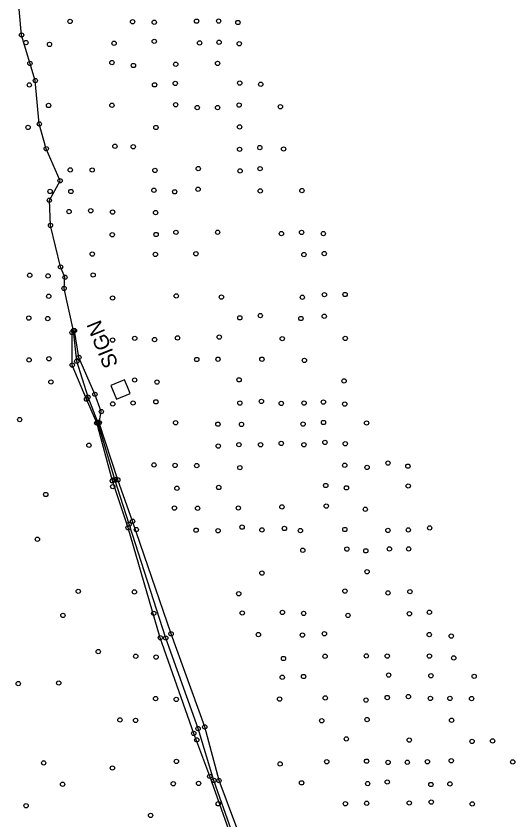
# Model space of a CAD drawing. Extents: x 20503438 to 20508873, y 7964251 to 7984667.
# Drawn here: x 20506445.9 to 20506678.1, y 7975096.9 to 7975470.8 of the extents above; entities that cross this region are included whole.
import ezdxf

# ---------------------------------------------------------------- set-up
doc = ezdxf.new("R2010")
doc.units = 0
for name, color, linetype in [('SurBreakLine', 7, 'Continuous'), ('SurDrainageArrowDown', 7, 'Continuous'), ('SurRoadPoints', 7, 'Continuous'), ('SurSurveyPoints', 7, 'Continuous')]:
    doc.layers.add(name, color=color, linetype=linetype)

msp = doc.modelspace()

# ---------------------------------------------------------------- linework, layer by layer
at = {"layer": 'SurBreakLine'}
for points in [[(20506563.33, 7975032.31), (20506557.73, 7975045.49), (20506545.09, 7975091.83), (20506536.07, 7975117.23), (20506528.64, 7975137.21), (20506513.06, 7975181.68), (20506498.04, 7975232.83), (20506490.75, 7975254.66), (20506483.47, 7975281.58), (20506478.73, 7975292.65), (20506472.08, 7975308.47), (20506471.96, 7975323.59)], [(20506564.68, 7975032.65), (20506560.23, 7975047), (20506548.72, 7975093.3), (20506540.37, 7975115.26), (20506533.76, 7975140.2), (20506518.04, 7975183.5), (20506500.13, 7975235.89), (20506493.28, 7975255.12), (20506484.64, 7975281.71), (20506485.6, 7975286.88), (20506482.64, 7975294.9), (20506475.18, 7975312.04), (20506473.09, 7975324.52)]]:
    msp.add_lwpolyline(points, dxfattribs=at)
at = {"layer": 'SurDrainageArrowDown'}
msp.add_lwpolyline([(20506546.26, 7975092.07), (20506538.01, 7975115.31), (20506530.61, 7975139.43), (20506515.56, 7975181.56), (20506498.53, 7975234.48), (20506491.82, 7975255.33), (20506484.04, 7975281.9), (20506479.4, 7975293.63), (20506474.15, 7975310.3), (20506472.62, 7975324.49), (20506468.26, 7975344.14), (20506468.69, 7975349.33), (20506466.66, 7975354.12), (20506461.94, 7975373.46), (20506461.41, 7975385.16), (20506466.43, 7975394.26), (20506459.99, 7975409.1), (20506456.74, 7975420.67), (20506454.88, 7975440.82), (20506448.47, 7975462.02), (20506446.23, 7975486.24)], dxfattribs=at)
at = {"layer": 'SurRoadPoints'}
msp.add_lwpolyline([(20506497.74, 7975298.42), (20506497.74, 7975298.42), (20506496.45, 7975301.59), (20506490.1, 7975299.02), (20506492.67, 7975292.67), (20506499.02, 7975295.24), (20506497.74, 7975298.41)], dxfattribs=at)
at = {"layer": 'SurSurveyPoints'}
for centre in [(20506471.07, 7975468.33), (20506500.17, 7975468.16), (20506510.21, 7975467.98), (20506529.94, 7975468.46), (20506540.21, 7975468.47), (20506549.17, 7975467.83), (20506448.47, 7975462.02), (20506450.5, 7975458.5), (20506461.48, 7975457.62), (20506491.56, 7975458.18), (20506510.25, 7975459.07), (20506531.36, 7975458.34), (20506540.42, 7975458.65), (20506549.77, 7975457.97), (20506452.35, 7975448.83), (20506490.51, 7975449.18), (20506500.52, 7975447.84), (20506520.24, 7975448.42), (20506539.69, 7975448.83), (20506452.1, 7975438.8), (20506454.88, 7975440.82), (20506510.4, 7975438.85), (20506519.98, 7975439.52), (20506550, 7975439.66), (20506559.81, 7975439.09), (20506461.07, 7975429.24), (20506490.51, 7975429.36), (20506520.2, 7975429.56), (20506530.24, 7975428.27), (20506539.69, 7975428.29), (20506549.75, 7975429.45), (20506568.93, 7975428.66), (20506456.74, 7975420.67), (20506451.54, 7975419.04), (20506510.99, 7975419), (20506549.92, 7975419.25), (20506459.99, 7975409.1), (20506491.91, 7975410.28), (20506500.47, 7975410.05), (20506549.94, 7975408.84), (20506559.37, 7975409.65), (20506570.44, 7975409), (20506471.11, 7975399.25), (20506481.34, 7975399.23), (20506510.56, 7975399.02), (20506530.74, 7975399.89), (20506550.16, 7975398.82), (20506559.51, 7975399.86), (20506466.43, 7975394.26), (20506510.1, 7975389.81), (20506530.64, 7975390.27), (20506559.54, 7975389.51), (20506578.95, 7975389.63), (20506461.73, 7975389.24), (20506471.42, 7975389.23), (20506519.73, 7975389.08), (20506461.41, 7975385.16), (20506470.6, 7975379.88), (20506480.69, 7975380.28), (20506490.82, 7975379.65), (20506510.83, 7975379.45), (20506461.94, 7975373.46), (20506490.69, 7975369.11), (20506511.09, 7975369.23), (20506520.34, 7975370.24), (20506539.74, 7975370.3), (20506569.42, 7975369.68), (20506578.82, 7975370.21), (20506588.93, 7975369.63), (20506481.4, 7975360.13), (20506510.79, 7975359.94), (20506529.61, 7975360.27), (20506579.89, 7975359.92), (20506589.36, 7975360.37), (20506466.66, 7975354.12), (20506452.27, 7975350.29), (20506460.8, 7975349.97), (20506468.69, 7975349.33), (20506481.8, 7975350.39), (20506468.26, 7975344.14), (20506589.46, 7975341.24), (20506599.05, 7975341.33), (20506461.14, 7975340.51), (20506490.83, 7975339.69), (20506520.46, 7975340.69), (20506541.52, 7975340.12), (20506579.16, 7975340.03), (20506451.86, 7975330.37), (20506460.64, 7975330.1), (20506550.06, 7975330.48), (20506559.61, 7975331.5), (20506578.51, 7975330.17), (20506589.36, 7975331.21), (20506471.96, 7975323.59), (20506472.62, 7975324.49), (20506473.09, 7975324.52), (20506490.87, 7975320.15), (20506501.18, 7975320.94), (20506510.36, 7975320.33), (20506521.06, 7975321.14), (20506540.47, 7975321.51), (20506569.83, 7975320.79), (20506599.11, 7975320.88), (20506461.18, 7975311.44), (20506475.18, 7975312.04), (20506530.04, 7975311.09), (20506539.91, 7975311.24), (20506560.35, 7975311.24), (20506451.98, 7975310.88), (20506472.08, 7975308.47), (20506474.15, 7975310.3), (20506580.11, 7975310.65), (20506462.12, 7975300.63), (20506501.11, 7975301.56), (20506511.52, 7975300.61), (20506549.71, 7975301.64), (20506598.59, 7975301.16), (20506478.73, 7975292.65), (20506479.4, 7975293.63), (20506482.64, 7975294.9), (20506490.92, 7975290.42), (20506500.37, 7975290.86), (20506511, 7975291.4), (20506550.07, 7975290.82), (20506560.12, 7975291.61), (20506569.34, 7975290.68), (20506579.97, 7975290.8), (20506588.98, 7975291.3), (20506598.88, 7975290.34), (20506485.6, 7975286.88), (20506447.6, 7975283.16), (20506483.47, 7975281.58), (20506484.04, 7975281.9), (20506484.64, 7975281.71), (20506520.18, 7975281.68), (20506579.53, 7975281.06), (20506589, 7975281.8), (20506609.05, 7975281.56), (20506539.88, 7975281.01), (20506550.84, 7975280.92), (20506479.84, 7975271.2), (20506539.99, 7975270.81), (20506549.65, 7975271.49), (20506559.7, 7975271.43), (20506569.31, 7975272.08), (20506579.89, 7975271.45), (20506589.68, 7975272.51), (20506599.13, 7975271.91), (20506619.03, 7975262.89), (20506510.11, 7975262.07), (20506519.9, 7975261.82), (20506530.02, 7975261.75), (20506550.07, 7975260.78), (20506598.87, 7975261.92), (20506609.3, 7975260.91), (20506628.3, 7975261.48), (20506491.82, 7975255.33), (20506493.28, 7975255.12), (20506490.75, 7975254.66), (20506490.89, 7975251.94), (20506520.78, 7975251.21), (20506540.27, 7975251.57), (20506590.05, 7975252.49), (20506599.68, 7975251.4), (20506628.44, 7975252.26), (20506459.75, 7975248.31), (20506519.62, 7975242), (20506530.41, 7975241.93), (20506549.37, 7975242.02), (20506569.65, 7975242.52), (20506590.3, 7975242.9), (20506608.48, 7975241.42), (20506498.04, 7975232.83), (20506498.53, 7975234.48), (20506500.13, 7975235.89), (20506551.11, 7975233.12), (20506570.81, 7975232.5), (20506638.42, 7975232.75), (20506501.9, 7975232.01), (20506529.7, 7975231.71), (20506539.96, 7975231.42), (20506560.32, 7975231.86), (20506578.24, 7975231.51), (20506598.94, 7975232.03), (20506618.96, 7975231.61), (20506628.49, 7975231.85), (20506455.87, 7975227.47), (20506579.38, 7975222.38), (20506599.87, 7975222.92), (20506608.7, 7975222.11), (20506619.7, 7975223), (20506628.64, 7975222.98), (20506560.33, 7975211.75), (20506609.31, 7975212.35), (20506474.87, 7975203.27), (20506501, 7975202.97), (20506599, 7975203.39), (20506619.02, 7975202.55), (20506629.2, 7975203.12), (20506549.55, 7975202.16), (20506467.72, 7975192.09), (20506509.98, 7975193.03), (20506551.16, 7975193.19), (20506569.87, 7975193.47), (20506579.77, 7975192.99), (20506600.4, 7975192.08), (20506629.01, 7975192.84), (20506638.28, 7975193.54), (20506513.06, 7975181.68), (20506515.56, 7975181.56), (20506518.04, 7975183.5), (20506558.72, 7975183.14), (20506579.21, 7975182.9), (20506589.42, 7975183.51), (20506638.2, 7975183.14), (20506648.46, 7975182.47), (20506484.19, 7975175.26), (20506501.61, 7975173.06), (20506511.06, 7975172.7), (20506589.76, 7975173.06), (20506608.93, 7975173.23), (20506618.69, 7975173.17), (20506638.32, 7975173.17), (20506570.38, 7975172.02), (20506649.64, 7975172.28), (20506569.8, 7975163.28), (20506579.72, 7975163.65), (20506619.33, 7975164.31), (20506639.02, 7975164), (20506659.13, 7975163.74), (20506446.92, 7975160.35), (20506465.81, 7975160.63), (20506628.53, 7975154.3), (20506510.88, 7975153.4), (20506520.47, 7975153.02), (20506568.56, 7975153.13), (20506589.82, 7975153.7), (20506608.78, 7975152.69), (20506618.66, 7975153.88), (20506638.77, 7975153.47), (20506647.86, 7975153.45), (20506657.91, 7975153.36), (20506494.28, 7975143.45), (20506501.55, 7975143.23), (20506588.19, 7975143.07), (20506609.26, 7975143.62), (20506648.6, 7975143.28), (20506530.61, 7975139.43), (20506533.76, 7975140.2), (20506528.64, 7975137.21), (20506530.03, 7975134.15), (20506599.63, 7975134.63), (20506628.91, 7975134.1), (20506658.17, 7975133.47), (20506667.7, 7975133.7), (20506520.57, 7975124.18), (20506590.54, 7975124.02), (20506609.03, 7975124.27), (20506637.38, 7975123.99), (20506648.48, 7975124.48), (20506458.77, 7975123.45), (20506490.77, 7975121.09), (20506568.83, 7975122.97), (20506619.07, 7975123.72), (20506628.02, 7975123.78), (20506677.1, 7975123.95), (20506536.07, 7975117.23), (20506467.55, 7975113.53), (20506519.08, 7975113.77), (20506530.88, 7975113.9), (20506538.01, 7975115.31), (20506540.37, 7975115.26), (20506578.82, 7975114.2), (20506609.56, 7975113.87), (20506618.67, 7975114.58), (20506639.02, 7975113.42), (20506647.83, 7975113.67), (20506450.59, 7975103.57), (20506540.03, 7975104.44), (20506599.22, 7975104.5), (20506609.1, 7975104.69), (20506628.91, 7975104.82), (20506639.15, 7975105.25), (20506658.21, 7975104.38), (20506508.53, 7975099.05)]:
    msp.add_circle(centre, 1, dxfattribs=at)

# ---------------------------------------------------------------- texts
at = {"layer": 'SurRoadPoints'}
msp.add_text('SIGN', height=6.995, rotation=112.0182, dxfattribs=at).set_placement((20506493.6, 7975308.83))

doc.saveas('drawing.dxf')
